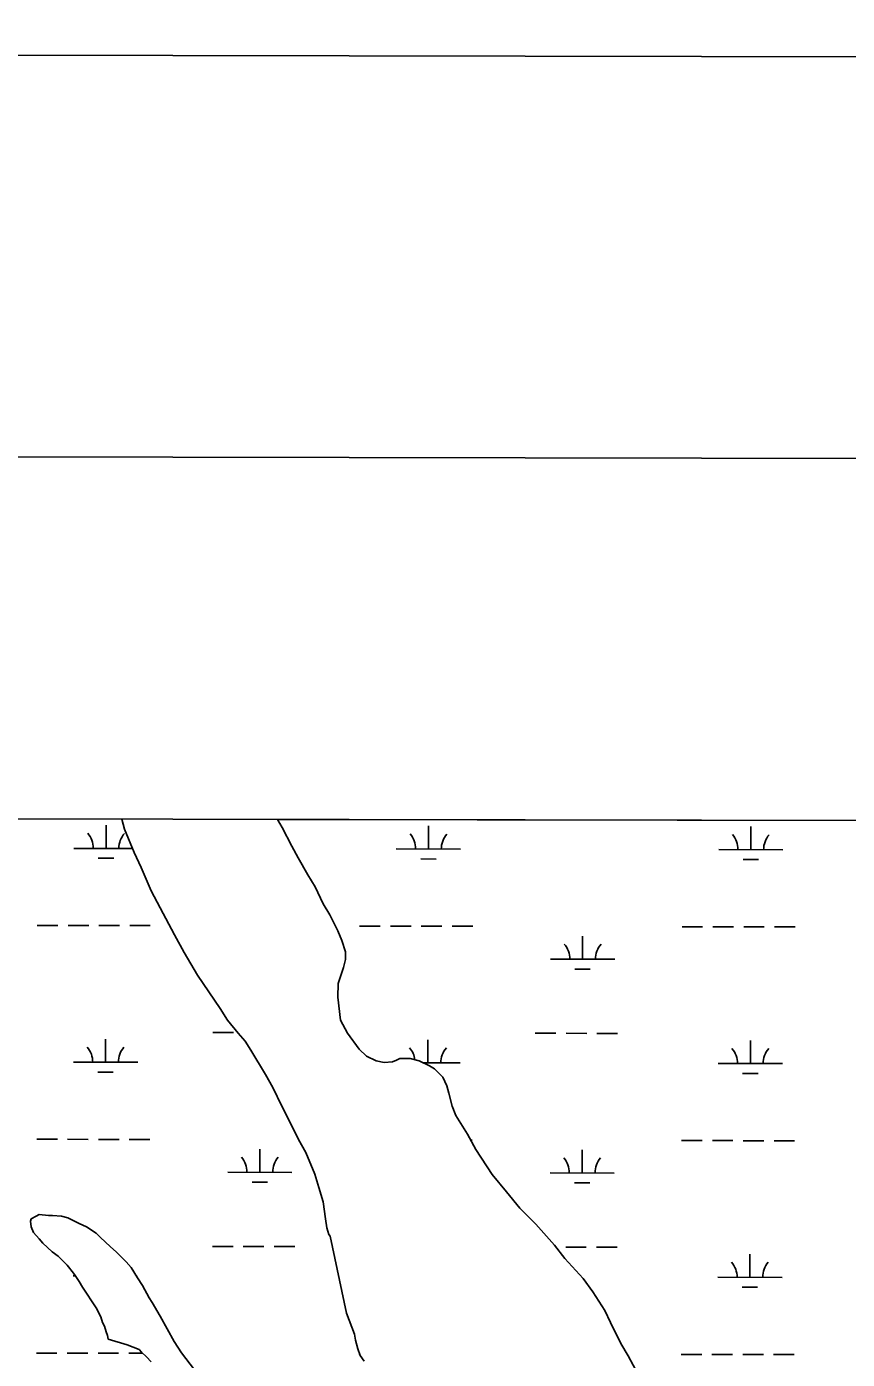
# Model space of a CAD drawing. Extents: x 3187622 to 3225504, y 800805 to 826213.
# Drawn here: x 3209991 to 3211269, y 823556 to 825630 of the extents above; entities that cross this region are included whole.
import ezdxf

# ---------------------------------------------------------------- set-up
doc = ezdxf.new("R2010")
doc.units = 0
for name, color, linetype in [('G-ANNO-NPLT', 7, 'Continuous'), ('V-ANNO-SYMB', 7, 'Continuous'), ('V-GRID-FRAM', 7, 'Continuous'), ('V-SITE-VEGE', 7, 'Continuous'), ('V-WETL-SWMP', 7, 'Continuous')]:
    doc.layers.add(name, color=color, linetype=linetype)

msp = doc.modelspace()

# ---------------------------------------------------------------- linework, layer by layer
at = {"layer": 'G-ANNO-NPLT'}
msp.add_lwpolyline([(3188205.3, 801463.1), (3224871.9, 801388.4), (3224921.1, 825555), (3188254.5, 825629.7)], close=True, dxfattribs=at)
at = {"layer": 'V-ANNO-SYMB'}
msp.add_lwpolyline([(3190956.7, 802082.5), (3224039.9, 802015.1), (3224086.5, 824931.7), (3191003.4, 824999), (3190956.7, 802082.5)], dxfattribs=at)
at = {"layer": 'V-GRID-FRAM'}
msp.add_lwpolyline([(3191838.8, 824434.1), (3223248.6, 824370.1), (3223219.5, 806183.5), (3191793.9, 806247.5), (3191838.8, 824434.1)], dxfattribs=at)
at = {"layer": 'V-SITE-VEGE'}
for p, q in [((3210139.2, 824396.8), (3209396.9, 824398.3)), ((3210143.7, 824381), (3210139.2, 824396.8)), ((3210158.7, 824344.9), (3210143.7, 824381)), ((3211314.8, 824394.4), (3210382, 824396.3)), ((3210382, 824396.3), (3210389.2, 824383.8)), ((3210389.2, 824383.8), (3210404.2, 824354.8)), ((3210169.3, 824321.2), (3210158.7, 824344.9)), ((3210404.2, 824354.8), (3210413.9, 824336.3)), ((3210185.1, 824285.1), (3210169.3, 824321.2)), ((3210413.9, 824336.3), (3210428.9, 824310)), ((3210428.9, 824310), (3210440.3, 824291.5)), ((3210199.2, 824258.7), (3210185.1, 824285.1)), ((3210440.3, 824291.5), (3210452.7, 824265.1)), ((3210221.3, 824216.5), (3210199.2, 824258.7)), ((3210452.7, 824265.1), (3210463.2, 824247.5)), ((3210463.2, 824247.5), (3210475.6, 824222.9)), ((3210236.3, 824189.2), (3210221.3, 824216.5)), ((3210475.6, 824222.9), (3210481.8, 824207.9)), ((3210481.8, 824207.9), (3210487.9, 824190.3)), ((3210257.4, 824154.1), (3210236.3, 824189.2)), ((3210487.9, 824178), (3210484.4, 824165.7)), ((3210487.9, 824190.3), (3210487.9, 824178)), ((3210292.7, 824102.2), (3210257.4, 824154.1)), ((3210484.4, 824165.7), (3210476.5, 824141.1)), ((3210476.5, 824141.1), (3210475.7, 824119.9)), ((3210475.7, 824119.9), (3210480.1, 824083.9)), ((3210304.1, 824083.7), (3210292.7, 824102.2)), ((3210320.8, 824063.5), (3210304.1, 824083.7)), ((3210480.1, 824083.9), (3210490.7, 824063.6)), ((3210331.4, 824051.2), (3210320.8, 824063.5)), ((3210340.2, 824037.1), (3210331.4, 824051.2)), ((3210490.7, 824063.6), (3210509.2, 824039)), ((3210363.1, 823999.3), (3210340.2, 824037.1)), ((3210509.2, 824039), (3210520.6, 824027.6)), ((3210520.6, 824027.6), (3210535.6, 824020.6)), ((3210535.6, 824020.6), (3210547.9, 824017.9)), ((3210547.9, 824017.9), (3210561.1, 824018.8)), ((3210561.1, 824018.8), (3210567.3, 824021.5)), ((3210567.3, 824021.5), (3210572.5, 824024.1)), ((3210572.5, 824024.1), (3210588.4, 824024.1)), ((3210588.4, 824024.1), (3210602.5, 824020.6)), ((3210602.5, 824020.6), (3210618.3, 824012.7)), ((3210618.3, 824012.7), (3210626.2, 824008.3)), ((3210626.2, 824008.3), (3210639.4, 823995.1)), ((3210374.6, 823979.1), (3210363.1, 823999.3)), ((3210639.4, 823995.1), (3210645.6, 823981.9)), ((3210388.7, 823950), (3210374.6, 823979.1)), ((3210645.6, 823981.9), (3210648.3, 823970.5)), ((3210648.3, 823970.5), (3210653.6, 823950.3)), ((3210398.4, 823930.7), (3210388.7, 823950)), ((3210653.6, 823950.3), (3210659.7, 823935.3)), ((3210414.3, 823898.1), (3210398.4, 823930.7)), ((3210659.7, 823935.3), (3210677.4, 823906.3)), ((3210677.4, 823906.3), (3210690.6, 823882.5)), ((3210425.7, 823877.9), (3210414.3, 823898.1)), ((3210439.8, 823844.5), (3210425.7, 823877.9)), ((3210690.6, 823882.5), (3210716.1, 823843.8)), ((3210446, 823823.4), (3210439.8, 823844.5)), ((3210716.1, 823843.8), (3210738.2, 823816.6)), ((3210453.1, 823801.4), (3210446, 823823.4)), ((3210456.6, 823775), (3210453.1, 823801.4)), ((3210738.2, 823816.6), (3210759.3, 823791.1)), ((3210006.1, 823779), (3210010.5, 823781.6)), ((3210010.5, 823781.6), (3210025.4, 823779.9)), ((3210025.4, 823779.9), (3210031.6, 823779.9)), ((3210031.6, 823779.9), (3210045.7, 823779)), ((3210759.3, 823791.1), (3210784, 823766.5)), ((3209997.3, 823771.1), (3209998.2, 823774.6)), ((3209998.2, 823762.3), (3209997.3, 823771.1)), ((3209998.2, 823774.6), (3210006.1, 823779)), ((3210001.7, 823753.5), (3209998.2, 823762.3)), ((3210045.7, 823779), (3210055.4, 823776.4)), ((3210055.4, 823776.4), (3210073, 823767.6)), ((3210073, 823767.6), (3210084.4, 823762.3)), ((3210084.4, 823762.3), (3210099.4, 823752.7)), ((3210458.4, 823760.9), (3210456.6, 823775)), ((3210461.9, 823750.4), (3210458.4, 823760.9)), ((3210784, 823766.5), (3210813, 823733.9)), ((3210010.5, 823743.8), (3210001.7, 823753.5)), ((3210016.7, 823736.8), (3210010.5, 823743.8)), ((3210099.4, 823752.7), (3210106.4, 823745.6)), ((3210106.4, 823745.6), (3210121.4, 823731.6)), ((3210463.7, 823747.7), (3210461.9, 823750.4)), ((3210489.3, 823628.1), (3210463.7, 823747.7)), ((3210030.8, 823723.6), (3210016.7, 823736.8)), ((3210040.5, 823716.5), (3210030.8, 823723.6)), ((3210121.4, 823731.6), (3210131.1, 823722.8)), ((3210131.1, 823722.8), (3210146.1, 823707.8)), ((3210813, 823733.9), (3210828.9, 823712.8)), ((3210054.5, 823702.5), (3210040.5, 823716.5)), ((3210064.2, 823690.2), (3210054.5, 823702.5)), ((3210146.1, 823707.8), (3210154, 823699)), ((3210154, 823699), (3210163.7, 823683.2)), ((3210828.9, 823712.8), (3210857.9, 823682.1)), ((3210066.9, 823686.7), (3210064.2, 823690.2)), ((3210073, 823677), (3210066.9, 823686.7)), ((3210078.3, 823668.2), (3210073, 823677)), ((3210163.7, 823683.2), (3210171.6, 823670.9)), ((3210857.9, 823682.1), (3210872.9, 823661)), ((3210099.5, 823636.5), (3210078.3, 823668.2)), ((3210171.6, 823670.9), (3210182.2, 823651.6)), ((3210872.9, 823661), (3210891.4, 823631.9)), ((3210106.5, 823622.5), (3210099.5, 823636.5)), ((3210182.2, 823651.6), (3210186.6, 823644.5)), ((3210186.6, 823644.5), (3210198.9, 823623.4)), ((3210109.2, 823613.7), (3210106.5, 823622.5)), ((3210112.7, 823607.5), (3210109.2, 823613.7)), ((3210198.9, 823623.4), (3210221, 823583.8)), ((3210501.6, 823595.5), (3210489.3, 823628.1)), ((3210891.4, 823631.9), (3210900.2, 823613.5)), ((3210115.3, 823598.7), (3210112.7, 823607.5)), ((3210117.1, 823593.4), (3210115.3, 823598.7)), ((3210118, 823587.3), (3210117.1, 823593.4)), ((3210503.4, 823585.8), (3210501.6, 823595.5)), ((3210900.2, 823613.5), (3210916.1, 823580.9)), ((3210147.9, 823578.5), (3210118, 823587.3)), ((3210166.4, 823571.5), (3210147.9, 823578.5)), ((3210221, 823583.8), (3210232.4, 823566.2)), ((3210506.9, 823572.6), (3210503.4, 823585.8)), ((3210510.5, 823562.1), (3210506.9, 823572.6)), ((3210916.1, 823580.9), (3210927.6, 823561.6)), ((3210169.9, 823567.1), (3210166.4, 823571.5)), ((3210177.9, 823560), (3210169.9, 823567.1)), ((3210184.9, 823552.1), (3210177.9, 823560)), ((3210232.4, 823566.2), (3210252.7, 823539.9)), ((3210516.6, 823553.3), (3210510.5, 823562.1)), ((3210927.6, 823561.6), (3210943.4, 823532.5))]:
    msp.add_line(p, q, dxfattribs=at)
at = {"layer": 'V-WETL-SWMP'}
for p, q in [((3210139.2, 824396.8), (3209396.9, 824398.3)), ((3210114.8, 824351.1), (3210114.9, 824387.1)), ((3210143.7, 824381), (3210139.2, 824396.8)), ((3210158.7, 824344.9), (3210143.7, 824381)), ((3212120.7, 824392.8), (3210382, 824396.3)), ((3210382, 824396.3), (3210389.2, 824383.8)), ((3210389.2, 824383.8), (3210404.2, 824354.8)), ((3210616.7, 824350.1), (3210616.8, 824386.1)), ((3211118.7, 824349.1), (3211118.7, 824385.1)), ((3210064.8, 824351.2), (3210156.2, 824351)), ((3210169.3, 824321.2), (3210158.7, 824344.9)), ((3210404.2, 824354.8), (3210413.9, 824336.3)), ((3210566.7, 824350.2), (3210666.7, 824350)), ((3211068.7, 824349.2), (3211168.7, 824349)), ((3210102.8, 824335.7), (3210126.8, 824335.7)), ((3210185.1, 824285.1), (3210169.3, 824321.2)), ((3210413.9, 824336.3), (3210428.9, 824310)), ((3210604.7, 824334.7), (3210628.7, 824334.6)), ((3211106.6, 824333.7), (3211130.6, 824333.6)), ((3210428.9, 824310), (3210440.3, 824291.5)), ((3210199.2, 824258.7), (3210185.1, 824285.1)), ((3210440.3, 824291.5), (3210452.7, 824265.1)), ((3210221.3, 824216.5), (3210199.2, 824258.7)), ((3210452.7, 824265.1), (3210463.2, 824247.5)), ((3210463.2, 824247.5), (3210475.6, 824222.9)), ((3210007.8, 824231.3), (3210039.8, 824231.2)), ((3210055.8, 824231.2), (3210087.8, 824231.1)), ((3210103.8, 824231.1), (3210135.8, 824231)), ((3210151.8, 824231), (3210183.8, 824230.9)), ((3210236.3, 824189.2), (3210221.3, 824216.5)), ((3210475.6, 824222.9), (3210481.8, 824207.9)), ((3210509.7, 824230.2), (3210541.7, 824230.2)), ((3210557.7, 824230.1), (3210589.7, 824230.1)), ((3210605.7, 824230), (3210637.7, 824230)), ((3210653.7, 824229.9), (3210685.7, 824229.9)), ((3211011.6, 824229.2), (3211043.6, 824229.1)), ((3211059.6, 824229.1), (3211091.6, 824229)), ((3211107.6, 824229), (3211139.6, 824228.9)), ((3211155.6, 824228.9), (3211187.6, 824228.9)), ((3210481.8, 824207.9), (3210487.9, 824190.3)), ((3210856.9, 824178.8), (3210856.9, 824214.8)), ((3210257.4, 824154.1), (3210236.3, 824189.2)), ((3210487.9, 824178), (3210484.4, 824165.7)), ((3210487.9, 824190.3), (3210487.9, 824178)), ((3210806.9, 824178.9), (3210906.9, 824178.7)), ((3210292.7, 824102.2), (3210257.4, 824154.1)), ((3210484.4, 824165.7), (3210476.5, 824141.1)), ((3210844.8, 824163.4), (3210868.8, 824163.3)), ((3210476.5, 824141.1), (3210475.7, 824119.9)), ((3210475.7, 824119.9), (3210480.1, 824083.9)), ((3210304.1, 824083.7), (3210292.7, 824102.2)), ((3210320.8, 824063.5), (3210304.1, 824083.7)), ((3210480.1, 824083.9), (3210490.7, 824063.6)), ((3210114.2, 824018.4), (3210114.2, 824054.4)), ((3210281.3, 824064.5), (3210313.3, 824064.5)), ((3210331.4, 824051.2), (3210320.8, 824063.5)), ((3210340.2, 824037.1), (3210331.4, 824051.2)), ((3210490.7, 824063.6), (3210509.2, 824039)), ((3210616.1, 824017.4), (3210616.1, 824053.4)), ((3210783.2, 824063.5), (3210815.2, 824063.4)), ((3210831.2, 824063.4), (3210863.2, 824063.3)), ((3210879.2, 824063.3), (3210911.2, 824063.2)), ((3211118, 824016.4), (3211118, 824052.4)), ((3210363.1, 823999.3), (3210340.2, 824037.1)), ((3210509.2, 824039), (3210520.6, 824027.6)), ((3210064.2, 824018.5), (3210164.2, 824018.3)), ((3210520.6, 824027.6), (3210535.6, 824020.6)), ((3210535.6, 824020.6), (3210547.9, 824017.9)), ((3210547.9, 824017.9), (3210561.1, 824018.8)), ((3210561.1, 824018.8), (3210567.3, 824021.5)), ((3210567.3, 824021.5), (3210572.5, 824024.1)), ((3210572.5, 824024.1), (3210588.4, 824024.1)), ((3210588.4, 824024.1), (3210602.5, 824020.6)), ((3210602.5, 824020.6), (3210618.3, 824012.7)), ((3210608.9, 824017.4), (3210666.1, 824017.3)), ((3210618.3, 824012.7), (3210626.2, 824008.3)), ((3210626.2, 824008.3), (3210639.4, 823995.1)), ((3211068, 824016.5), (3211168, 824016.3)), ((3210102.1, 824003), (3210126.1, 824003)), ((3210374.6, 823979.1), (3210363.1, 823999.3)), ((3210639.4, 823995.1), (3210645.6, 823981.9)), ((3211105.9, 824001), (3211129.9, 824000.9)), ((3210388.7, 823950), (3210374.6, 823979.1)), ((3210645.6, 823981.9), (3210648.3, 823970.5)), ((3210648.3, 823970.5), (3210653.6, 823950.3)), ((3210398.4, 823930.7), (3210388.7, 823950)), ((3210653.6, 823950.3), (3210659.7, 823935.3)), ((3210414.3, 823898.1), (3210398.4, 823930.7)), ((3210659.7, 823935.3), (3210677.4, 823906.3)), ((3210677.4, 823906.3), (3210690.6, 823882.5)), ((3210007.1, 823898.6), (3210039.1, 823898.5)), ((3210055.1, 823898.5), (3210087.1, 823898.4)), ((3210103.1, 823898.4), (3210135.1, 823898.3)), ((3210151.1, 823898.3), (3210183.1, 823898.2)), ((3210354.3, 823847.1), (3210354.4, 823883.1)), ((3210425.7, 823877.9), (3210414.3, 823898.1)), ((3210682.4, 823897.2), (3210685, 823897.2)), ((3211010.9, 823896.5), (3211042.9, 823896.5)), ((3211058.9, 823896.4), (3211090.9, 823896.4)), ((3211106.9, 823896.3), (3211138.9, 823896.3)), ((3211154.9, 823896.2), (3211186.9, 823896.2)), ((3210439.8, 823844.5), (3210425.7, 823877.9)), ((3210690.6, 823882.5), (3210716.1, 823843.8)), ((3210856.2, 823846.1), (3210856.3, 823882.1)), ((3210304.3, 823847.2), (3210404.3, 823847)), ((3210446, 823823.4), (3210439.8, 823844.5)), ((3210716.1, 823843.8), (3210738.2, 823816.6)), ((3210806.2, 823846.2), (3210906.2, 823846)), ((3210342.3, 823831.7), (3210366.3, 823831.7)), ((3210453.1, 823801.4), (3210446, 823823.4)), ((3210844.2, 823830.7), (3210868.2, 823830.7)), ((3210456.6, 823775), (3210453.1, 823801.4)), ((3210738.2, 823816.6), (3210759.3, 823791.1)), ((3210006.1, 823779), (3210010.5, 823781.6)), ((3210010.5, 823781.6), (3210025.4, 823779.9)), ((3210025.4, 823779.9), (3210031.6, 823779.9)), ((3210031.6, 823779.9), (3210045.7, 823779)), ((3210759.3, 823791.1), (3210784, 823766.5)), ((3209997.3, 823771.1), (3209998.2, 823774.6)), ((3209998.2, 823762.3), (3209997.3, 823771.1)), ((3209998.2, 823774.6), (3210006.1, 823779)), ((3210001.7, 823753.5), (3209998.2, 823762.3)), ((3210045.7, 823779), (3210055.4, 823776.4)), ((3210055.4, 823776.4), (3210073, 823767.6)), ((3210073, 823767.6), (3210084.4, 823762.3)), ((3210084.4, 823762.3), (3210099.4, 823752.7)), ((3210458.4, 823760.9), (3210456.6, 823775)), ((3210461.9, 823750.4), (3210458.4, 823760.9)), ((3210784, 823766.5), (3210813, 823733.9)), ((3210010.5, 823743.8), (3210001.7, 823753.5)), ((3210016.7, 823736.8), (3210010.5, 823743.8)), ((3210099.4, 823752.7), (3210106.4, 823745.6)), ((3210106.4, 823745.6), (3210121.4, 823731.6)), ((3210463.7, 823747.7), (3210461.9, 823750.4)), ((3210489.3, 823628.1), (3210463.7, 823747.7)), ((3210030.8, 823723.6), (3210016.7, 823736.8)), ((3210040.5, 823716.5), (3210030.8, 823723.6)), ((3210121.4, 823731.6), (3210131.1, 823722.8)), ((3210131.1, 823722.8), (3210146.1, 823707.8)), ((3210280.6, 823731.8), (3210312.6, 823731.8)), ((3210328.6, 823731.8), (3210360.6, 823731.7)), ((3210376.6, 823731.7), (3210408.6, 823731.6)), ((3210813, 823733.9), (3210828.9, 823712.8)), ((3210830.5, 823730.7), (3210862.5, 823730.7)), ((3210878.5, 823730.6), (3210910.5, 823730.6)), ((3211117.3, 823683.7), (3211117.4, 823719.7)), ((3210054.5, 823702.5), (3210040.5, 823716.5)), ((3210064.2, 823690.2), (3210054.5, 823702.5)), ((3210146.1, 823707.8), (3210154, 823699)), ((3210154, 823699), (3210163.7, 823683.2)), ((3210828.9, 823712.8), (3210857.9, 823682.1)), ((3210063.5, 823685.9), (3210067.4, 823685.9)), ((3210066.9, 823686.7), (3210064.2, 823690.2)), ((3210073, 823677), (3210066.9, 823686.7)), ((3210078.3, 823668.2), (3210073, 823677)), ((3210162.2, 823685.7), (3210163.5, 823685.7)), ((3210163.7, 823683.2), (3210171.6, 823670.9)), ((3210857.9, 823682.1), (3210872.9, 823661)), ((3211067.3, 823683.8), (3211167.3, 823683.6)), ((3210099.5, 823636.5), (3210078.3, 823668.2)), ((3210171.6, 823670.9), (3210182.2, 823651.6)), ((3210872.9, 823661), (3210891.4, 823631.9)), ((3211105.3, 823668.3), (3211129.3, 823668.3)), ((3210106.5, 823622.5), (3210099.5, 823636.5)), ((3210182.2, 823651.6), (3210186.6, 823644.5)), ((3210186.6, 823644.5), (3210198.9, 823623.4)), ((3210109.2, 823613.7), (3210106.5, 823622.5)), ((3210112.7, 823607.5), (3210109.2, 823613.7)), ((3210198.9, 823623.4), (3210221, 823583.8)), ((3210501.6, 823595.5), (3210489.3, 823628.1)), ((3210891.4, 823631.9), (3210900.2, 823613.5)), ((3210115.3, 823598.7), (3210112.7, 823607.5)), ((3210117.1, 823593.4), (3210115.3, 823598.7)), ((3210118, 823587.3), (3210117.1, 823593.4)), ((3210503.4, 823585.8), (3210501.6, 823595.5)), ((3210900.2, 823613.5), (3210916.1, 823580.9)), ((3210147.9, 823578.5), (3210118, 823587.3)), ((3210166.4, 823571.5), (3210147.9, 823578.5)), ((3210221, 823583.8), (3210232.4, 823566.2)), ((3210506.9, 823572.6), (3210503.4, 823585.8)), ((3210510.5, 823562.1), (3210506.9, 823572.6)), ((3210916.1, 823580.9), (3210927.6, 823561.6)), ((3210006.4, 823565.9), (3210038.4, 823565.8)), ((3210054.4, 823565.8), (3210086.4, 823565.7)), ((3210102.4, 823565.7), (3210134.4, 823565.6)), ((3210150.4, 823565.6), (3210171.6, 823565.6)), ((3210169.9, 823567.1), (3210166.4, 823571.5)), ((3210177.9, 823560), (3210169.9, 823567.1)), ((3210184.9, 823552.1), (3210177.9, 823560)), ((3210232.4, 823566.2), (3210252.7, 823539.9)), ((3210508.3, 823564.9), (3210509.5, 823564.9)), ((3210516.6, 823553.3), (3210510.5, 823562.1)), ((3210927.6, 823561.6), (3210943.4, 823532.5)), ((3211010.2, 823563.9), (3211042.2, 823563.8)), ((3211058.2, 823563.8), (3211090.2, 823563.7)), ((3211106.2, 823563.7), (3211138.2, 823563.6)), ((3211154.2, 823563.6), (3211186.2, 823563.5))]:
    msp.add_line(p, q, dxfattribs=at)
for centre, start, end in [((3210059.6, 824351.7), 359.1115, 40.6551), ((3210170.1, 824351.5), 139.1115, 180.6551), ((3210561.5, 824350.7), 359.1115, 40.6551), ((3210672, 824350.4), 139.1115, 180.6551), ((3211063.4, 824349.7), 359.1115, 40.6551), ((3211173.9, 824349.4), 139.1115, 180.6551), ((3210801.6, 824179.4), 359.1115, 40.6551), ((3210912.1, 824179.1), 139.1115, 180.6551), ((3210058.9, 824019), 359.1115, 40.6551), ((3210169.4, 824018.8), 139.1115, 180.6551), ((3210560.8, 824018), 6.9624, 40.6551), ((3210671.3, 824017.8), 139.1115, 180.6551), ((3211062.7, 824017), 359.1115, 40.6551), ((3211173.2, 824016.8), 139.1115, 180.6551), ((3210299, 823847.7), 359.1115, 40.6551), ((3210409.5, 823847.5), 139.1115, 180.6551), ((3210800.9, 823846.7), 359.1115, 40.6551), ((3210911.4, 823846.5), 139.1115, 180.6551), ((3211062.1, 823684.3), 359.1115, 40.6551), ((3211172.5, 823684.1), 139.1115, 180.6551)]:
    msp.add_arc(centre, 35.2, start, end, dxfattribs=at)

doc.saveas('drawing.dxf')
